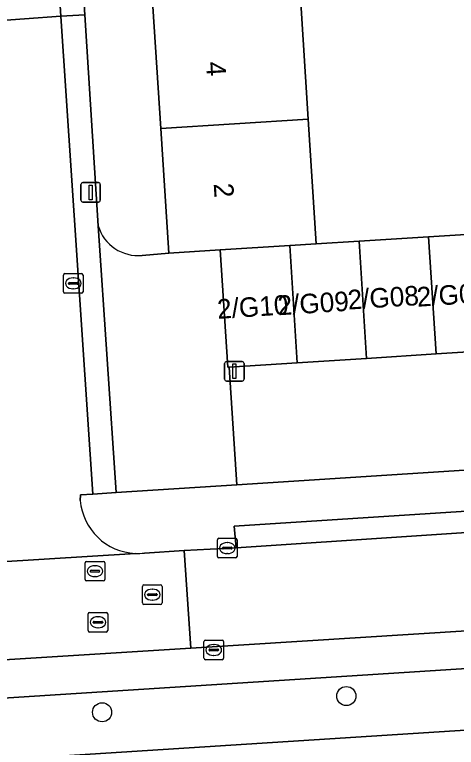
# Model space of a CAD drawing. Extents: x 159680 to 160786, y 387323 to 388340.
# Drawn here: x 160644.7 to 160667.26, y 387581.88 to 387619.36 of the extents above; entities that cross this region are included whole.
import ezdxf

# ---------------------------------------------------------------- set-up
doc = ezdxf.new("R2010")
doc.units = 0
for name, color, linetype in [('IMGEO_Boom', 7, 'Continuous'), ('IMGEO_Erf', 7, 'Continuous'), ('IMGEO_Kolk', 7, 'Continuous'), ('IMGEO_Lichtmast', 7, 'Continuous'), ('IMGEO_Pand', 7, 'Continuous'), ('IMGEO_Pand_nummerreeks', 7, 'Continuous'), ('IMGEO_Parkeervlak_open', 7, 'Continuous'), ('IMGEO_Rijbaan_lokaal_open', 7, 'Continuous'), ('IMGEO_Rioolput', 7, 'Continuous'), ('IMGEO_Voetpad_open', 7, 'Continuous')]:
    doc.layers.add(name, color=color, linetype=linetype)

msp = doc.modelspace()

# ---------------------------------------------------------------- linework, layer by layer
at = {"layer": 'IMGEO_Boom'}
for centre in [(160661.642, 387584.499), (160649.162, 387583.669)]:
    msp.add_circle(centre, 0.489, dxfattribs=at)
at = {"layer": 'IMGEO_Erf'}
for points in [[(160669.715, 387660.978), (160665.607, 387660.672), (160665.376, 387663.77), (160664.892, 387670.272), (160656.12, 387669.709), (160656.538, 387663.203), (160656.919, 387657.271), (160657.311, 387651.178), (160657.712, 387644.931), (160658.104, 387638.825), (160661.151, 387639.02), (160661.559, 387632.678), (160661.975, 387632.705), (160662.36, 387626.715), (160658.897, 387626.493), (160659.297, 387620.256), (160659.698, 387614.007), (160660.107, 387607.638), (160662.293, 387607.774), (160665.84, 387607.995), (160669.386, 387608.215)], [(160650.171, 387644.447), (160649.77, 387650.693), (160649.379, 387656.786), (160648.997, 387662.719), (160648.573, 387669.326), (160645.118, 387669.107), (160648.276, 387619.348), (160648.962, 387608.555)], [(160651.218, 387607.041), (160652.566, 387607.163), (160652.157, 387613.524), (160651.756, 387619.771), (160651.355, 387626.009), (160650.971, 387631.999), (160650.563, 387638.34), (160650.171, 387644.447)]]:
    msp.add_lwpolyline(points, dxfattribs=at)
msp.add_lwpolyline([(160668.508, 387582.814), (160610.493, 387579.088), (160611.027, 387570.775), (160612.085, 387570.842), (160611.786, 387575.541), (160618.219, 387575.951), (160624.519, 387576.352), (160630.822, 387576.753), (160637.124, 387577.155), (160643.426, 387577.556), (160649.728, 387577.957), (160656.005, 387578.357), (160662.332, 387578.76), (160668.742, 387579.168)], close=True, dxfattribs=at)
msp.add_arc((160650.999, 387609.153), 2.123, 196.3562, 275.9128, dxfattribs=at)
at = {"layer": 'IMGEO_Kolk'}
for p, q in [((160647.265, 387606.111), (160648.117, 387606.111)), ((160647.19, 387605.185), (160647.19, 387606.037)), ((160647.678, 387605.891), (160647.703, 387605.891)), ((160648.191, 387606.037), (160648.191, 387605.185)), ((160647.449, 387605.605), (160647.449, 387605.617)), ((160647.887, 387605.568), (160647.489, 387605.568)), ((160647.492, 387605.654), (160647.89, 387605.654)), ((160647.701, 387605.331), (160647.676, 387605.331)), ((160647.933, 387605.617), (160647.933, 387605.605)), ((160648.117, 387605.111), (160647.265, 387605.111)), ((160655.133, 387592.568), (160655.985, 387592.568)), ((160655.058, 387591.642), (160655.058, 387592.494)), ((160655.546, 387592.348), (160655.571, 387592.348)), ((160656.059, 387592.494), (160656.059, 387591.642)), ((160655.317, 387592.062), (160655.317, 387592.074)), ((160655.755, 387592.025), (160655.357, 387592.025)), ((160655.36, 387592.111), (160655.758, 387592.111)), ((160655.801, 387592.074), (160655.801, 387592.062)), ((160655.985, 387591.568), (160655.133, 387591.568)), ((160655.569, 387591.788), (160655.544, 387591.788)), ((160654.444, 387587.357), (160655.296, 387587.357)), ((160654.369, 387586.431), (160654.369, 387587.283)), ((160654.857, 387587.137), (160654.882, 387587.137)), ((160655.37, 387587.283), (160655.37, 387586.431)), ((160654.628, 387586.851), (160654.628, 387586.863)), ((160655.066, 387586.814), (160654.668, 387586.814)), ((160654.671, 387586.9), (160655.069, 387586.9)), ((160654.88, 387586.577), (160654.855, 387586.577)), ((160655.112, 387586.863), (160655.112, 387586.851)), ((160655.296, 387586.357), (160654.444, 387586.357))]:
    msp.add_line(p, q, dxfattribs=at)
for points in [[(160647.265, 387606.111), (160648.117, 387606.111)], [(160647.19, 387605.185), (160647.19, 387606.037)], [(160648.191, 387606.037), (160648.191, 387605.185)], [(160648.117, 387605.111), (160647.265, 387605.111)], [(160655.133, 387592.568), (160655.985, 387592.568)], [(160655.058, 387591.642), (160655.058, 387592.494)], [(160656.059, 387592.494), (160656.059, 387591.642)], [(160655.985, 387591.568), (160655.133, 387591.568)], [(160654.444, 387587.357), (160655.296, 387587.357)], [(160654.369, 387586.431), (160654.369, 387587.283)], [(160655.37, 387587.283), (160655.37, 387586.431)], [(160655.296, 387586.357), (160654.444, 387586.357)]]:
    msp.add_lwpolyline(points, dxfattribs=at)
for centre, radius, start, end in [((160647.267, 387606.035), 0.0765, 91.552, 178.448), ((160647.267, 387606.035), 0.0765, 91.552, 178.448), ((160648.115, 387606.035), 0.0765, 1.552, 88.448), ((160648.115, 387606.035), 0.0765, 1.552, 88.448), ((160647.489, 387605.614), 0.0403, 85.8775, 175.7526), ((160647.486, 387605.604), 0.0366, 178.938, 274.7102), ((160647.89, 387605.611), 0.043, 264.8664, 352.4533), ((160647.894, 387605.616), 0.0386, 1.7309, 96.639), ((160647.267, 387605.187), 0.0765, 181.552, 268.448), ((160647.267, 387605.187), 0.0765, 181.552, 268.448), ((160648.115, 387605.187), 0.0765, 271.552, 358.448), ((160648.115, 387605.187), 0.0765, 271.552, 358.448), ((160655.135, 387592.492), 0.0765, 91.552, 178.448), ((160655.135, 387592.492), 0.0765, 91.552, 178.448), ((160655.983, 387592.492), 0.0765, 1.552, 88.448), ((160655.983, 387592.492), 0.0765, 1.552, 88.448), ((160655.357, 387592.071), 0.0403, 85.8775, 175.7526), ((160655.354, 387592.061), 0.0366, 178.938, 274.7102), ((160655.758, 387592.068), 0.043, 264.8664, 352.4533), ((160655.762, 387592.073), 0.0386, 1.7309, 96.639), ((160655.135, 387591.644), 0.0765, 181.552, 268.448), ((160655.135, 387591.644), 0.0765, 181.552, 268.448), ((160655.983, 387591.644), 0.0765, 271.552, 358.448), ((160655.983, 387591.644), 0.0765, 271.552, 358.448), ((160654.446, 387587.281), 0.0765, 91.552, 178.448), ((160654.446, 387587.281), 0.0765, 91.552, 178.448), ((160655.294, 387587.281), 0.0765, 1.552, 88.448), ((160655.294, 387587.281), 0.0765, 1.552, 88.448), ((160654.668, 387586.86), 0.0403, 85.8775, 175.7526), ((160654.665, 387586.85), 0.0366, 178.938, 274.7102), ((160655.069, 387586.857), 0.043, 264.8664, 352.4533), ((160655.073, 387586.862), 0.0386, 1.7309, 96.639), ((160654.446, 387586.433), 0.0765, 181.552, 268.448), ((160654.446, 387586.433), 0.0765, 181.552, 268.448), ((160655.294, 387586.433), 0.0765, 271.552, 358.448), ((160655.294, 387586.433), 0.0765, 271.552, 358.448)]:
    msp.add_arc(centre, radius, start, end, dxfattribs=at)
for centre, major_axis, ratio, start_param, end_param in [((160647.677, 387605.611), (-0.387, 0.002), 0.722429, 4.712389, 7.853982), ((160647.702, 387605.611), (-0.39, 0.002), 0.717154, 1.570796, 4.712389), ((160655.545, 387592.068), (-0.387, 0.002), 0.722429, 4.712389, 7.853982), ((160655.57, 387592.068), (-0.39, 0.002), 0.717154, 1.570796, 4.712389), ((160654.856, 387586.857), (-0.387, 0.002), 0.722429, 4.712389, 7.853982), ((160654.881, 387586.857), (-0.39, 0.002), 0.717154, 1.570796, 4.712389)]:
    msp.add_ellipse(centre, major_axis=major_axis, ratio=ratio, start_param=start_param, end_param=end_param, dxfattribs=at)
at = {"layer": 'IMGEO_Lichtmast'}
for p, q in [((160648.081, 387609.866), (160648.081, 387610.666)), ((160648.081, 387610.666), (160648.081, 387609.866)), ((160648.181, 387610.766), (160648.971, 387610.766)), ((160648.971, 387610.766), (160648.181, 387610.766)), ((160649.071, 387610.666), (160649.071, 387609.866)), ((160649.071, 387609.866), (160649.071, 387610.666)), ((160648.971, 387609.766), (160648.181, 387609.766)), ((160648.181, 387609.766), (160648.971, 387609.766)), ((160655.524, 387601.611), (160656.314, 387601.611)), ((160656.314, 387601.611), (160655.524, 387601.611)), ((160655.424, 387600.711), (160655.424, 387601.511)), ((160655.424, 387601.511), (160655.424, 387600.711)), ((160656.414, 387601.511), (160656.414, 387600.711)), ((160656.414, 387600.711), (160656.414, 387601.511)), ((160656.314, 387600.611), (160655.524, 387600.611)), ((160655.524, 387600.611), (160656.314, 387600.611))]:
    msp.add_line(p, q, dxfattribs=at)
for points in [[(160648.501, 387610.641), (160648.651, 387610.641), (160648.651, 387609.891), (160648.501, 387609.891), (160648.501, 387610.641)], [(160655.844, 387601.486), (160655.994, 387601.486), (160655.994, 387600.736), (160655.844, 387600.736), (160655.844, 387601.486)]]:
    msp.add_lwpolyline(points, dxfattribs=at)
for centre, start, end in [((160648.181, 387610.666), 90, 180), ((160648.181, 387610.666), 90, 180), ((160648.971, 387610.666), 0, 90), ((160648.971, 387610.666), 360, 90), ((160648.181, 387609.866), 180, 270), ((160648.181, 387609.866), 180, 270), ((160648.971, 387609.866), 270, 0), ((160648.971, 387609.866), 270, 0), ((160655.524, 387601.511), 90, 180), ((160655.524, 387601.511), 90, 180), ((160656.314, 387601.511), 0, 90), ((160656.314, 387601.511), 360, 90), ((160655.524, 387600.711), 180, 270), ((160655.524, 387600.711), 180, 270), ((160656.314, 387600.711), 270, 0), ((160656.314, 387600.711), 270, 0)]:
    msp.add_arc(centre, 0.1, start, end, dxfattribs=at)
at = {"layer": 'IMGEO_Pand'}
for points in [[(160659.297, 387620.256), (160651.756, 387619.771), (160652.157, 387613.524), (160659.698, 387614.007)], [(160655.201, 387607.332), (160658.747, 387607.553), (160660.107, 387607.638), (160659.698, 387614.007), (160652.157, 387613.524), (160652.566, 387607.163)], [(160662.293, 387607.774), (160662.679, 387601.773), (160666.225, 387602), (160665.84, 387607.995)], [(160665.84, 387607.995), (160666.225, 387602), (160669.771, 387602.228), (160669.386, 387608.215)], [(160655.587, 387601.317), (160655.658, 387601.322), (160659.133, 387601.545), (160658.747, 387607.553), (160655.201, 387607.332)], [(160660.107, 387607.638), (160658.747, 387607.553), (160659.133, 387601.545), (160662.679, 387601.773), (160662.293, 387607.774)]]:
    msp.add_lwpolyline(points, close=True, dxfattribs=at)
at = {"layer": 'IMGEO_Parkeervlak_open'}
for points in [[(160648.962, 387608.555), (160649.88, 387594.907), (160656.046, 387595.308), (160655.658, 387601.322), (160655.587, 387601.317), (160655.201, 387607.332), (160652.566, 387607.163), (160651.218, 387607.041)], [(160688.994, 387587.58), (160690.222, 387588.797), (160690.811, 387589.28), (160653.704, 387586.943), (160640.868, 387586.153), (160581.804, 387582.428), (160570.096, 387581.71), (160522.381, 387578.44), (160523.03, 387578.059), (160524.203, 387577.006)], [(160524.931, 387576.751), (160688.268, 387587.229)]]:
    msp.add_lwpolyline(points, dxfattribs=at)
msp.add_lwpolyline([(160669.771, 387602.228), (160666.225, 387602), (160662.679, 387601.773), (160659.133, 387601.545), (160655.658, 387601.322), (160656.046, 387595.308), (160673.486, 387596.437), (160673.113, 387602.443)], close=True, dxfattribs=at)
msp.add_arc((160650.999, 387609.153), 2.123, 196.3562, 275.9128, dxfattribs=at)
at = {"layer": 'IMGEO_Rijbaan_lokaal_open'}
for points in [[(160643.823, 387670.536), (160637.968, 387670.144), (160632.073, 387669.758), (160635.335, 387618.481), (160641.475, 387618.87), (160647.054, 387619.27)], [(160645.118, 387669.107), (160645.022, 387670.616), (160643.823, 387670.536), (160647.054, 387619.27), (160648.276, 387619.348)]]:
    msp.add_lwpolyline(points, close=True, dxfattribs=at)
for points in [[(160647.054, 387619.27), (160641.475, 387618.87), (160642.992, 387617.51), (160643.581, 387607.671), (160644.268, 387594.39), (160644.268, 387594.383)], [(160648.047, 387594.509), (160648.06, 387594.8), (160648.688, 387594.83), (160647.054, 387619.27)], [(160696.547, 387594.815), (160694.999, 387594.698), (160679.223, 387593.661), (160673.682, 387593.251), (160656.019, 387592.086), (160653.353, 387591.94), (160653.704, 387586.943), (160690.811, 387589.28), (160691.584, 387589.469), (160696.865, 387589.784), (160698.061, 387589.868)], [(160650.861, 387591.795), (160641.517, 387591.206), (160640.508, 387591.144), (160640.868, 387586.153), (160653.704, 387586.943), (160653.353, 387591.94)], [(160653.353, 387591.94), (160651.336, 387591.813)], [(160641.517, 387591.206), (160650.861, 387591.795)]]:
    msp.add_lwpolyline(points, dxfattribs=at)
for centre, radius, start, end in [((160650.991, 387594.746), 2.954, 184.5957, 267.477), ((160650.98, 387594.931), 3.138, 267.8269, 276.5134)]:
    msp.add_arc(centre, radius, start, end, dxfattribs=at)
at = {"layer": 'IMGEO_Rioolput'}
for p, q in [((160648.298, 387590.462), (160648.298, 387591.314)), ((160648.373, 387591.388), (160649.225, 387591.388)), ((160648.786, 387591.168), (160648.811, 387591.168)), ((160649.299, 387591.314), (160649.299, 387590.462)), ((160648.557, 387590.882), (160648.557, 387590.894)), ((160648.995, 387590.845), (160648.597, 387590.845)), ((160648.6, 387590.931), (160648.998, 387590.931)), ((160649.041, 387590.894), (160649.041, 387590.882)), ((160649.225, 387590.388), (160648.373, 387590.388)), ((160648.809, 387590.608), (160648.784, 387590.608)), ((160651.227, 387589.26), (160651.227, 387590.112)), ((160651.302, 387590.186), (160652.154, 387590.186)), ((160651.715, 387589.966), (160651.74, 387589.966)), ((160652.228, 387590.112), (160652.228, 387589.26)), ((160651.486, 387589.68), (160651.486, 387589.692)), ((160651.924, 387589.643), (160651.526, 387589.643)), ((160651.529, 387589.729), (160651.927, 387589.729)), ((160651.97, 387589.692), (160651.97, 387589.68)), ((160651.738, 387589.406), (160651.713, 387589.406)), ((160652.154, 387589.186), (160651.302, 387589.186)), ((160648.451, 387587.849), (160648.451, 387588.701)), ((160648.526, 387588.775), (160649.378, 387588.775)), ((160648.939, 387588.555), (160648.964, 387588.555)), ((160649.452, 387588.701), (160649.452, 387587.849)), ((160648.71, 387588.269), (160648.71, 387588.281)), ((160649.148, 387588.232), (160648.75, 387588.232)), ((160648.753, 387588.318), (160649.151, 387588.318)), ((160649.194, 387588.281), (160649.194, 387588.269)), ((160649.378, 387587.775), (160648.526, 387587.775)), ((160648.962, 387587.995), (160648.937, 387587.995))]:
    msp.add_line(p, q, dxfattribs=at)
for points in [[(160648.298, 387590.462), (160648.298, 387591.314)], [(160648.373, 387591.388), (160649.225, 387591.388)], [(160649.299, 387591.314), (160649.299, 387590.462)], [(160649.225, 387590.388), (160648.373, 387590.388)], [(160651.227, 387589.26), (160651.227, 387590.112)], [(160651.302, 387590.186), (160652.154, 387590.186)], [(160652.228, 387590.112), (160652.228, 387589.26)], [(160652.154, 387589.186), (160651.302, 387589.186)], [(160648.451, 387587.849), (160648.451, 387588.701)], [(160648.526, 387588.775), (160649.378, 387588.775)], [(160649.452, 387588.701), (160649.452, 387587.849)], [(160649.378, 387587.775), (160648.526, 387587.775)]]:
    msp.add_lwpolyline(points, dxfattribs=at)
for centre, radius, start, end in [((160648.375, 387591.312), 0.0765, 91.552, 178.448), ((160648.375, 387591.312), 0.0765, 91.552, 178.448), ((160649.223, 387591.312), 0.0765, 1.552, 88.448), ((160649.223, 387591.312), 0.0765, 1.552, 88.448), ((160648.597, 387590.891), 0.0403, 85.8775, 175.7526), ((160648.594, 387590.881), 0.0366, 178.938, 274.7102), ((160648.998, 387590.888), 0.043, 264.8664, 352.4533), ((160649.002, 387590.893), 0.0386, 1.7309, 96.639), ((160648.375, 387590.464), 0.0765, 181.552, 268.448), ((160648.375, 387590.464), 0.0765, 181.552, 268.448), ((160649.223, 387590.464), 0.0765, 271.552, 358.448), ((160649.223, 387590.464), 0.0765, 271.552, 358.448), ((160651.304, 387590.11), 0.0765, 91.552, 178.448), ((160651.304, 387590.11), 0.0765, 91.552, 178.448), ((160652.152, 387590.11), 0.0765, 1.552, 88.448), ((160652.152, 387590.11), 0.0765, 1.552, 88.448), ((160651.526, 387589.689), 0.0403, 85.8775, 175.7526), ((160651.523, 387589.679), 0.0366, 178.938, 274.7102), ((160651.927, 387589.686), 0.043, 264.8664, 352.4533), ((160651.931, 387589.691), 0.0386, 1.7309, 96.639), ((160651.304, 387589.262), 0.0765, 181.552, 268.448), ((160651.304, 387589.262), 0.0765, 181.552, 268.448), ((160652.152, 387589.262), 0.0765, 271.552, 358.448), ((160652.152, 387589.262), 0.0765, 271.552, 358.448), ((160648.528, 387588.699), 0.0765, 91.552, 178.448), ((160648.528, 387588.699), 0.0765, 91.552, 178.448), ((160649.376, 387588.699), 0.0765, 1.552, 88.448), ((160649.376, 387588.699), 0.0765, 1.552, 88.448), ((160648.75, 387588.278), 0.0403, 85.8775, 175.7526), ((160648.747, 387588.268), 0.0366, 178.938, 274.7102), ((160649.151, 387588.275), 0.043, 264.8664, 352.4533), ((160649.155, 387588.28), 0.0386, 1.7309, 96.639), ((160648.528, 387587.851), 0.0765, 181.552, 268.448), ((160648.528, 387587.851), 0.0765, 181.552, 268.448), ((160649.376, 387587.851), 0.0765, 271.552, 358.448), ((160649.376, 387587.851), 0.0765, 271.552, 358.448)]:
    msp.add_arc(centre, radius, start, end, dxfattribs=at)
for centre, major_axis, ratio, start_param, end_param in [((160648.785, 387590.888), (-0.387, 0.002), 0.722429, 4.712389, 7.853982), ((160648.81, 387590.888), (-0.39, 0.002), 0.717154, 1.570796, 4.712389), ((160651.714, 387589.686), (-0.387, 0.002), 0.722429, 4.712389, 7.853982), ((160651.739, 387589.686), (-0.39, 0.002), 0.717154, 1.570796, 4.712389), ((160648.938, 387588.275), (-0.387, 0.002), 0.722429, 4.712389, 7.853982), ((160648.963, 387588.275), (-0.39, 0.002), 0.717154, 1.570796, 4.712389)]:
    msp.add_ellipse(centre, major_axis=major_axis, ratio=ratio, start_param=start_param, end_param=end_param, dxfattribs=at)
at = {"layer": 'IMGEO_Voetpad_open'}
for points in [[(160648.276, 387619.348), (160647.054, 387619.27), (160648.688, 387594.83), (160649.88, 387594.907), (160648.962, 387608.555)], [(160673.682, 387593.251), (160673.573, 387594.339), (160655.913, 387593.198), (160656.019, 387592.086)]]:
    msp.add_lwpolyline(points, close=True, dxfattribs=at)
for points in [[(160700.892, 387598.292), (160694.424, 387597.881), (160679.039, 387596.808), (160678.619, 387602.752), (160674.697, 387602.533), (160673.317, 387602.456), (160673.113, 387602.443), (160673.486, 387596.437), (160656.046, 387595.308), (160649.88, 387594.907), (160648.688, 387594.83), (160648.06, 387594.8), (160648.047, 387594.509)], [(160651.336, 387591.813), (160653.353, 387591.94), (160656.019, 387592.086), (160655.913, 387593.198), (160673.573, 387594.339), (160673.682, 387593.251), (160679.223, 387593.661), (160679.148, 387594.736), (160694.903, 387595.788), (160694.999, 387594.698), (160696.547, 387594.815)], [(160688.268, 387587.229), (160524.931, 387576.751)], [(160583.316, 387577.343), (160609.072, 387578.997), (160610.493, 387579.088), (160668.508, 387582.814), (160670.019, 387582.911), (160694.058, 387584.455)]]:
    msp.add_lwpolyline(points, dxfattribs=at)
for centre, radius, start, end in [((160650.991, 387594.746), 2.954, 184.5957, 267.477), ((160650.98, 387594.931), 3.138, 267.8269, 276.5134)]:
    msp.add_arc(centre, radius, start, end, dxfattribs=at)

# ---------------------------------------------------------------- texts
at = {"layer": 'IMGEO_Pand_nummerreeks'}
for s, rotation, p in [('4', 273.6724, (160654.465, 387616.924)), ('2', 273.6753, (160654.863, 387610.709)), ('2/G08', 3.6949, (160661.74, 387604.267)), ('2/G07', 3.6949, (160665.272, 387604.413)), ('2/G10', 3.6949, (160655.072, 387603.793)), ('2/G09', 3.6949, (160658.163, 387603.975))]:
    msp.add_text(s, height=1, rotation=rotation, dxfattribs=at).set_placement(p)

doc.saveas('drawing.dxf')
